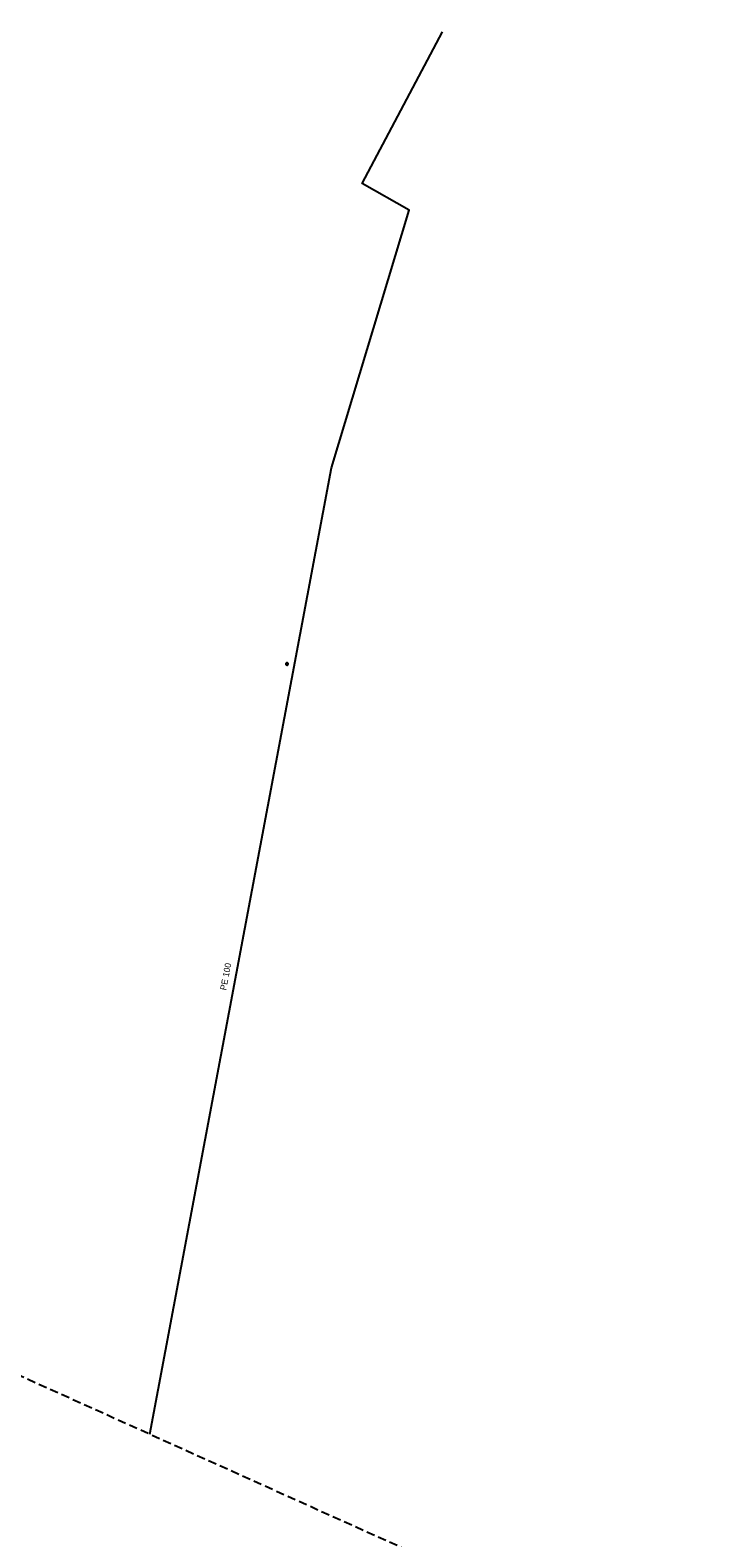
# Model space of a CAD drawing. Extents: x -873619 to -867639, y -1015082 to -1012326.
# Drawn here: x -873182.1 to -873072.5, y -1014330.1 to -1014089.5 of the extents above; entities that cross this region are included whole.
import ezdxf

# ---------------------------------------------------------------- set-up
doc = ezdxf.new("R2010")
doc.units = 0
doc.header["$LTSCALE"] = 0.44
doc.linetypes.add('MEDIUM_DASHED', pattern=[4.5, 3, -1.5])
for name, color, linetype, lineweight in [('10', 7, 'Continuous', 13), ('3', 7, 'Continuous', 25), ('62', 7, 'MEDIUM_DASHED', 25)]:
    doc.layers.add(name, color=color, linetype=linetype, lineweight=lineweight)

msp = doc.modelspace()

# ---------------------------------------------------------------- linework, layer by layer
at = {"layer": '10'}
for points in [[(-873140.882, -1014190.621), (-873140.889, -1014190.569), (-873140.906, -1014190.519), (-873140.934, -1014190.475), (-873140.972, -1014190.438), (-873141.017, -1014190.411), (-873141.066, -1014190.394), (-873141.12, -1014190.39), (-873141.171, -1014190.397), (-873141.22, -1014190.416), (-873141.264, -1014190.445), (-873141.299, -1014190.484), (-873141.326, -1014190.529), (-873141.342, -1014190.58), (-873141.345, -1014190.632), (-873141.337, -1014190.684), (-873141.316, -1014190.733), (-873141.286, -1014190.776), (-873141.247, -1014190.81), (-873141.201, -1014190.836), (-873141.149, -1014190.85), (-873141.097, -1014190.852), (-873141.046, -1014190.842), (-873140.997, -1014190.821), (-873140.955, -1014190.79), (-873140.921, -1014190.749), (-873140.897, -1014190.703), (-873140.884, -1014190.652)], [(-873140.913, -1014190.621), (-873140.919, -1014190.572), (-873140.936, -1014190.526), (-873140.963, -1014190.486), (-873141, -1014190.454), (-873141.044, -1014190.432), (-873141.093, -1014190.421), (-873141.142, -1014190.421), (-873141.188, -1014190.434), (-873141.232, -1014190.458), (-873141.267, -1014190.491), (-873141.294, -1014190.532), (-873141.311, -1014190.579), (-873141.315, -1014190.628), (-873141.308, -1014190.676), (-873141.289, -1014190.721), (-873141.259, -1014190.761), (-873141.22, -1014190.792), (-873141.176, -1014190.812), (-873141.129, -1014190.822), (-873141.08, -1014190.82), (-873141.032, -1014190.805), (-873140.99, -1014190.78), (-873140.955, -1014190.746), (-873140.929, -1014190.704), (-873140.916, -1014190.657)], [(-873140.943, -1014190.621), (-873140.948, -1014190.576), (-873140.965, -1014190.534), (-873140.994, -1014190.499), (-873141.029, -1014190.472), (-873141.071, -1014190.455), (-873141.117, -1014190.45), (-873141.161, -1014190.456), (-873141.203, -1014190.475), (-873141.237, -1014190.503), (-873141.264, -1014190.54), (-873141.281, -1014190.582), (-873141.284, -1014190.627), (-873141.277, -1014190.672), (-873141.259, -1014190.713), (-873141.23, -1014190.747), (-873141.193, -1014190.773), (-873141.149, -1014190.789), (-873141.105, -1014190.792), (-873141.059, -1014190.784), (-873141.019, -1014190.764), (-873140.985, -1014190.735), (-873140.96, -1014190.697), (-873140.946, -1014190.654)], [(-873140.973, -1014190.621), (-873140.977, -1014190.58), (-873140.995, -1014190.543), (-873141.022, -1014190.512), (-873141.058, -1014190.491), (-873141.098, -1014190.48), (-873141.139, -1014190.482), (-873141.178, -1014190.495), (-873141.212, -1014190.519), (-873141.237, -1014190.551), (-873141.252, -1014190.589), (-873141.254, -1014190.63), (-873141.247, -1014190.67), (-873141.227, -1014190.706), (-873141.198, -1014190.735), (-873141.161, -1014190.754), (-873141.12, -1014190.762), (-873141.08, -1014190.758), (-873141.041, -1014190.743), (-873141.009, -1014190.717), (-873140.987, -1014190.683), (-873140.973, -1014190.644)], [(-873141.002, -1014190.621), (-873141.007, -1014190.585), (-873141.026, -1014190.553), (-873141.051, -1014190.528), (-873141.085, -1014190.513), (-873141.122, -1014190.51), (-873141.156, -1014190.518), (-873141.188, -1014190.538), (-873141.21, -1014190.566), (-873141.223, -1014190.6), (-873141.223, -1014190.637), (-873141.213, -1014190.672), (-873141.191, -1014190.701), (-873141.161, -1014190.722), (-873141.127, -1014190.732), (-873141.09, -1014190.73), (-873141.056, -1014190.716), (-873141.029, -1014190.693), (-873141.009, -1014190.661), (-873141.002, -1014190.626)], [(-873141.032, -1014190.621), (-873141.038, -1014190.59), (-873141.054, -1014190.564), (-873141.08, -1014190.547), (-873141.11, -1014190.54), (-873141.142, -1014190.544), (-873141.169, -1014190.561), (-873141.186, -1014190.585), (-873141.195, -1014190.616), (-873141.191, -1014190.646), (-873141.176, -1014190.674), (-873141.151, -1014190.693), (-873141.122, -1014190.702), (-873141.09, -1014190.699), (-873141.063, -1014190.685), (-873141.043, -1014190.661), (-873141.032, -1014190.632)], [(-873141.063, -1014190.621), (-873141.068, -1014190.597), (-873141.085, -1014190.579), (-873141.107, -1014190.57), (-873141.132, -1014190.573), (-873141.152, -1014190.587), (-873141.164, -1014190.609), (-873141.164, -1014190.634), (-873141.151, -1014190.655), (-873141.132, -1014190.669), (-873141.107, -1014190.672), (-873141.083, -1014190.663), (-873141.068, -1014190.645)], [(-873141.093, -1014190.621), (-873141.098, -1014190.606), (-873141.112, -1014190.6), (-873141.127, -1014190.604), (-873141.134, -1014190.618), (-873141.13, -1014190.633), (-873141.117, -1014190.642), (-873141.102, -1014190.639), (-873141.093, -1014190.627)]]:
    msp.add_lwpolyline(points, close=True, dxfattribs=at)
at = {"layer": '3'}
msp.add_line((-873163.029, -1014313.538), (-873134.003, -1014159.308), dxfattribs=at)
msp.add_lwpolyline([(-873134.003, -1014159.327), (-873121.603, -1014118.218), (-873129.086, -1014113.945), (-873116.258, -1014089.729)], dxfattribs=at)
at = {"layer": '62'}
msp.add_lwpolyline([(-873556.163, -1013770.63), (-872990.942, -1013058.87), (-872369.897, -1012591.341), (-871448.796, -1012465.737), (-870583.52, -1012702.99), (-868999.506, -1012326.176), (-868524.999, -1012528.539), (-868252.856, -1012577.385), (-867687.635, -1012737.88), (-867638.789, -1013044.914), (-867827.196, -1013184.475), (-868176.097, -1013763.652), (-868434.285, -1014335.85), (-868650.604, -1014635.906), (-869550.77, -1014963.874), (-870206.706, -1015082.5), (-871092.916, -1015026.676), (-871923.303, -1014566.126), (-872607.15, -1014370.741), (-872865.338, -1014447.499), (-873284.02, -1014259.092), (-873402.646, -1014252.114), (-873618.965, -1014280.026)], close=True, dxfattribs=at)

# ---------------------------------------------------------------- texts
at = {"layer": '3'}
msp.add_text('PE 100', height=1, rotation=79, dxfattribs=at).set_placement((-873150.825, -1014242.749))

doc.saveas('drawing.dxf')
